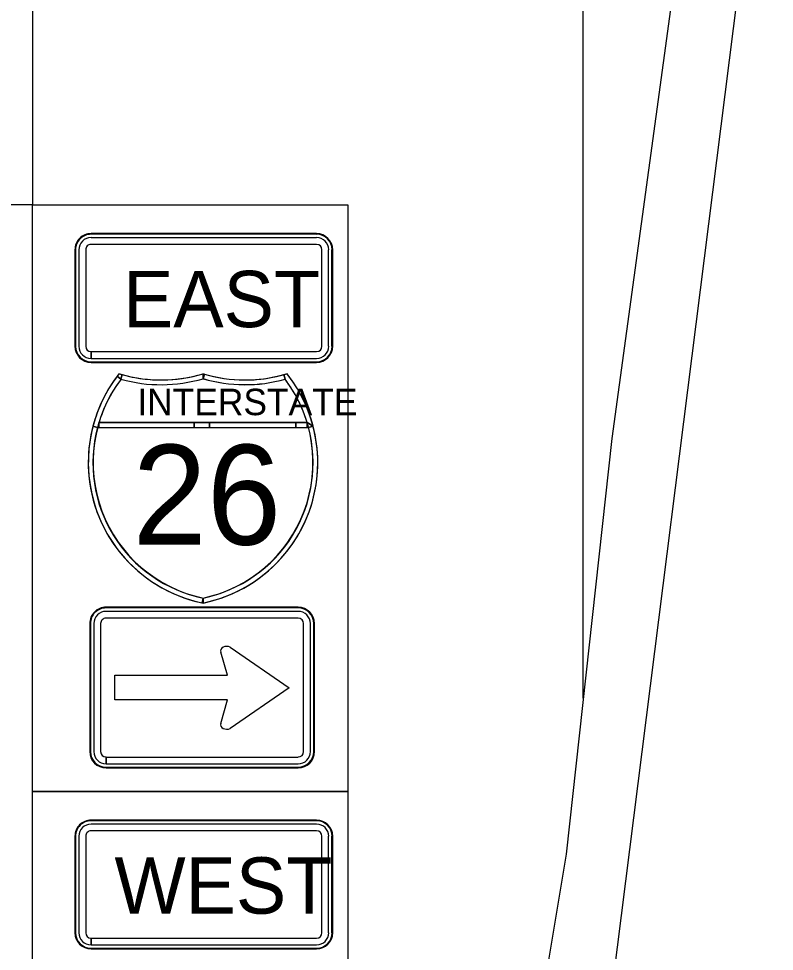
# Model space of a CAD drawing. Extents: x 886234 to 968767, y 455416 to 684046.
# Drawn here: x 914998 to 916171, y 501367 to 502816 of the extents above; entities that cross this region are included whole.
import ezdxf

# ---------------------------------------------------------------- set-up
doc = ezdxf.new("R2010")
doc.units = 0
for name, color, linetype in [('TC DEV SIGN BLACK 239', 7, 'Continuous'), ('TC DEV SIGN BLACK ZERO', 7, 'Continuous'), ('TC DEV SIGN WHITE', 7, 'Continuous'), ('TC LABEL TEXT', 7, 'Continuous')]:
    doc.layers.add(name, color=color, linetype=linetype)

msp = doc.modelspace()

# ---------------------------------------------------------------- linework, layer by layer
at = {"layer": 'TC DEV SIGN BLACK 239'}
for p, q in [((915460.2, 502475.8), (915110.1, 502475.8)), ((915091.4, 502457.1), (915091.4, 502307.1)), ((915101.8, 502457.1), (915101.8, 502307.1)), ((915460.2, 502465.4), (915110.1, 502465.4)), ((915468.5, 502307.1), (915468.5, 502457.1)), ((915478.9, 502307.1), (915478.9, 502457.1)), ((915110.1, 502288.3), (915110.1, 502298.8)), ((915110.2, 502298.8), (915460.2, 502298.8)), ((915110.2, 502298.8), (915110.2, 502288.3)), ((915110.2, 502288.3), (915460.2, 502288.3)), ((915431.6, 501895.4), (915133.4, 501895.4)), ((915431.6, 501884.8), (915133.4, 501884.8)), ((915114.4, 501876.4), (915114.4, 501677.6)), ((915125, 501876.4), (915125, 501677.6)), ((915440, 501677.6), (915440, 501876.4)), ((915450.6, 501677.6), (915450.6, 501876.4)), ((915326, 501839.7), (915417.7, 501776.6)), ((915322.1, 501796.1), (915311.7, 501832)), ((915147.1, 501757.8), (915147.1, 501796.1)), ((915147.1, 501796.1), (915322.1, 501796.1)), ((915417.7, 501776.6), (915326, 501713.5)), ((915322, 501757.8), (915147.1, 501757.8)), ((915311.7, 501721.1), (915322, 501757.8)), ((915133.4, 501658.6), (915133.4, 501669.1)), ((915133.5, 501669.1), (915431.6, 501669.1)), ((915133.5, 501669.1), (915133.5, 501658.6)), ((915133.5, 501658.6), (915431.6, 501658.6)), ((915460.2, 501564.9), (915110.1, 501564.9)), ((915091.4, 501546.1), (915091.4, 501396.1)), ((915101.8, 501546.1), (915101.8, 501396.1)), ((915460.2, 501554.4), (915110.1, 501554.4)), ((915468.5, 501396.1), (915468.5, 501546.1)), ((915478.9, 501396.1), (915478.9, 501546.1)), ((915110.1, 501377.4), (915110.1, 501387.8)), ((915110.2, 501387.8), (915460.2, 501387.8)), ((915110.2, 501387.8), (915110.2, 501377.4)), ((915110.2, 501377.4), (915460.2, 501377.4))]:
    msp.add_line(p, q, dxfattribs=at)
for centre, major_axis, ratio, start_param, end_param in [((915110.1, 502457.1), (18.8, 0), 0.999865, 1.570796, 3.141593), ((915460.2, 502457.1), (18.8, 0), 0.999865, 0, 1.570796), ((915110.1, 502457.1), (8.33, 0), 0.999865, 1.570796, 3.141593), ((915460.2, 502457.1), (8.33, 0), 0.999865, 0, 1.570796), ((915110.1, 502307.1), (18.8, 0), 0.999865, 3.141593, 4.712389), ((915110.1, 502307.1), (8.33, 0), 0.999865, 3.141593, 4.712389), ((915460.2, 502307.1), (18.8, 0), 0.999865, 4.712389, 6.283185), ((915460.2, 502307.1), (8.33, 0), 0.999865, 4.712389, 6.283185), ((915133.4, 501876.4), (19, 0), 0.999865, 1.570796, 3.141593), ((915431.6, 501876.4), (19, 0), 0.999865, 0, 1.570796), ((915133.4, 501876.4), (8.45, 0), 0.999865, 1.570796, 3.141593), ((915431.6, 501876.4), (8.45, 0), 0.999865, 0, 1.570796), ((915320.7, 501834.1), (9.44, 0), 0.720018, 0.96961, 3.452569), ((915320.7, 501719.1), (9.44, 0), 0.720018, 2.830617, 5.313577), ((915133.4, 501677.6), (19, 0), 0.999865, 3.141593, 4.712389), ((915133.4, 501677.6), (8.45, 0), 0.999865, 3.141593, 4.712389), ((915431.6, 501677.6), (19, 0), 0.999865, 4.712389, 6.283185), ((915431.6, 501677.6), (8.45, 0), 0.999865, 4.712389, 6.283185), ((915110.1, 501546.1), (18.8, 0), 0.999865, 1.570796, 3.141593), ((915460.2, 501546.1), (18.8, 0), 0.999865, 0, 1.570796), ((915110.1, 501546.1), (8.33, 0), 0.999865, 1.570796, 3.141593), ((915460.2, 501546.1), (8.33, 0), 0.999865, 0, 1.570796), ((915110.1, 501396.1), (18.8, 0), 0.999865, 3.141593, 4.712389), ((915110.1, 501396.1), (8.33, 0), 0.999865, 3.141593, 4.712389), ((915460.2, 501396.1), (18.8, 0), 0.999865, 4.712389, 6.283185), ((915460.2, 501396.1), (8.33, 0), 0.999865, 4.712389, 6.283185)]:
    msp.add_ellipse(centre, major_axis=major_axis, ratio=ratio, start_param=start_param, end_param=end_param, dxfattribs=at)
at = {"layer": 'TC DEV SIGN BLACK ZERO'}
for p, q in [((915460.2, 502482.1), (915110.1, 502482.1)), ((915110.1, 502481), (915110.1, 502481.1)), ((915460.2, 502481), (915110.1, 502481.1)), ((915460.2, 502481), (915460.2, 502481)), ((915085.1, 502457.1), (915085.1, 502307.1)), ((915086.1, 502457.1), (915086.1, 502307.1)), ((915086.1, 502457.1), (915086.2, 502457.1)), ((915484.1, 502457.1), (915484.1, 502457.1)), ((915484.1, 502307.1), (915484.1, 502457.1)), ((915485.2, 502307.1), (915485.2, 502457.1)), ((915086.2, 502307.1), (915086.1, 502307.1)), ((915484.1, 502307.1), (915484.1, 502307.1)), ((915110.1, 502282.1), (915110.1, 502283.1)), ((915110.1, 502283.1), (915110.1, 502283.1)), ((915110.1, 502283.1), (915460.2, 502283.1)), ((915110.1, 502283.1), (915110.1, 502282.1)), ((915460.2, 502283.1), (915460.2, 502283.1)), ((915110.1, 502282.1), (915460.2, 502282.1)), ((915156.6, 502256.1), (915158.6, 502263.2)), ((915284.1, 502256.9), (915283.9, 502264.6)), ((915284.1, 502257.4), (915283.9, 502264.6)), ((915409.3, 502263.2), (915411.3, 502256.1)), ((915122.4, 502188.6), (915445.5, 502188.6)), ((915270.3, 502188.6), (915122.4, 502188.6)), ((915293.8, 502188.6), (915270.3, 502188.6)), ((915428, 502188.6), (915293.8, 502188.6)), ((915445.5, 502188.6), (915428, 502188.6)), ((915454.7, 502183.1), (915445.5, 502188.6)), ((915447.4, 502181.7), (915445.5, 502181.2)), ((915120.3, 502181.2), (915447.6, 502181.2)), ((915120.3, 502181.2), (915122.4, 502181.2)), ((915122.4, 502181.2), (915270.3, 502181.2)), ((915270.3, 502181.2), (915293.8, 502181.2)), ((915293.8, 502181.2), (915428, 502181.2)), ((915428, 502181.2), (915445.5, 502181.2)), ((915445.5, 502181.2), (915447.6, 502181.2)), ((915105.8, 502127.6), (915105.8, 502125.4)), ((915462, 502125.3), (915462, 502127.7)), ((915431.6, 501901.7), (915133.4, 501901.7)), ((915133.4, 501900.7), (915133.4, 501900.7)), ((915431.6, 501900.7), (915133.4, 501900.7)), ((915431.6, 501900.7), (915431.6, 501900.7)), ((915108.1, 501876.4), (915108.1, 501677.6)), ((915109.1, 501876.4), (915109.1, 501677.6)), ((915109.1, 501876.4), (915109.1, 501876.4)), ((915455.9, 501876.4), (915455.9, 501876.4)), ((915455.9, 501677.6), (915455.9, 501876.4)), ((915456.9, 501677.6), (915456.9, 501876.4)), ((915109.1, 501677.6), (915109.1, 501677.6)), ((915455.9, 501677.6), (915455.9, 501677.6)), ((915133.4, 501652.2), (915133.4, 501653.3)), ((915133.4, 501653.3), (915133.4, 501653.3)), ((915133.4, 501653.3), (915431.6, 501653.3)), ((915133.4, 501653.3), (915133.4, 501652.2)), ((915133.4, 501652.2), (915431.6, 501652.2)), ((915431.6, 501653.3), (915431.6, 501653.3)), ((915460.2, 501571.1), (915110.1, 501571.1)), ((915110.1, 501570.1), (915110.1, 501570.1)), ((915460.2, 501570.1), (915110.1, 501570.1)), ((915460.2, 501570.1), (915460.2, 501570.1)), ((915085.1, 501546.1), (915085.1, 501396.1)), ((915086.1, 501546.1), (915086.1, 501396.1)), ((915086.1, 501546.1), (915086.2, 501546.1)), ((915484.1, 501546.1), (915484.1, 501546.1)), ((915484.1, 501396.1), (915484.1, 501546.1)), ((915485.2, 501396.1), (915485.2, 501546.1)), ((915086.2, 501396.1), (915086.1, 501396.1)), ((915484.1, 501396.1), (915484.1, 501396.1)), ((915110.1, 501371.1), (915110.1, 501372.2)), ((915110.1, 501372.2), (915110.1, 501372.2)), ((915110.1, 501372.2), (915460.2, 501372.2)), ((915110.1, 501372.2), (915110.1, 501371.1)), ((915110.1, 501371.1), (915460.2, 501371.1)), ((915460.2, 501372.2), (915460.2, 501372.2))]:
    msp.add_line(p, q, dxfattribs=at)
for points in [[(915150.6, 502260.5), (915156.6, 502256.1)], [(915156.6, 502256.1), (915150.6, 502260.5)], [(915153.8, 502264.6), (915153.8, 502264.6), (915153.8, 502264.6)], [(915158.6, 502263.2), (915156.6, 502256.1)], [(915283.9, 502256.9), (915284.1, 502257.4)], [(915284.1, 502264.5), (915284.1, 502257.4), (915286.2, 502263.9)], [(915286.2, 502263.9), (915284.1, 502256.9)], [(915411.3, 502256.1), (915409.3, 502263.2)], [(915414.1, 502264.6), (915414.1, 502264.6), (915414, 502264.6)], [(915113.1, 502183.1), (915120.3, 502181.2)], [(915120.3, 502181.2), (915113.1, 502183.1)], [(915122.4, 502188.6), (915122.4, 502181.2)], [(915122.4, 502181.2), (915122.4, 502188.6)], [(915270.3, 502181.2), (915270.3, 502188.6)], [(915270.3, 502188.6), (915270.3, 502181.2)], [(915293.8, 502188.6), (915293.8, 502181.2)], [(915293.8, 502181.2), (915293.8, 502188.6)], [(915428, 502181.2), (915428, 502188.6)], [(915428, 502188.6), (915428, 502181.2)], [(915445.5, 502188.6), (915454.7, 502183.1)], [(915445.5, 502181.2), (915445.5, 502188.6)], [(915445.5, 502188.6), (915445.5, 502181.2), (915447.4, 502181.7), (915445.5, 502188.6)], [(915447.6, 502181.2), (915447.4, 502181.7)], [(915454.7, 502183.1), (915447.6, 502181.2)], [(915447.6, 502181.2), (915454.7, 502183.1)], [(915282.4, 501908.7), (915283.9, 501915.9)], [(915283.9, 501915.9), (915283.9, 501908.4)]]:
    msp.add_lwpolyline(points, dxfattribs=at)
for centre, radius, start, end in [((915328.5, 502126.5), 222.7, 141.6693, 258.4631), ((915328.5, 502126.5), 222.7, 142.9968, 165.2769), ((915328.5, 502126.5), 215.2, 142.9968, 258.0595), ((915328.5, 502126.5), 215.2, 142.9968, 165.2769), ((915328.5, 502126.5), 222.7, 141.6709, 142.9968), ((915218.9, 502477.5), 222.7, 253.0062, 286.9901), ((915218.9, 502477.5), 222.7, 253.0099, 254.2907), ((915218.9, 502477.5), 230.1, 254.2907, 286.4259), ((915218.9, 502477.5), 230.1, 254.2907, 286.4259), ((915218.9, 502477.5), 222.7, 254.2907, 286.9893), ((915349, 502477.5), 222.7, 253.0099, 286.9938), ((915239.4, 502126.5), 222.7, 281.5369, 38.3307), ((915349, 502477.5), 230.1, 253.5741, 285.7093), ((915239.4, 502126.5), 215.2, 281.9405, 37.0032), ((915349, 502477.5), 222.7, 253.0588, 253.6206), ((915349.1, 502477.2), 229.7, 253.5731, 285.7093), ((915349, 502477.5), 222.7, 253.6206, 285.7093), ((915349, 502477.5), 222.7, 285.7093, 286.9901), ((915239.4, 502126.5), 215.2, 16.7759, 37.0032), ((915239.4, 502126.5), 222.7, 14.7231, 38.3291), ((915328.5, 502126.5), 222.7, 165.2769, 179.7177), ((915328.5, 502126.5), 215.2, 163.2241, 165.2769), ((915239.4, 502126.5), 215.2, 14.7231, 16.7759), ((915239.4, 502126.5), 222.7, 0.2997, 14.7231), ((915327.4, 502125.9), 214.4, 165.0438, 258.3001), ((915240.4, 502125.9), 214.4, 281.7196, 14.964), ((915328.5, 502126.5), 222.7, 180.2823, 258.0591), ((915239.4, 502126.5), 222.7, 281.537, 359.7003), ((915239.4, 502126.5), 215.2, 281.9405, 281.9604)]:
    msp.add_arc(centre, radius, start, end, dxfattribs=at)
for centre, major_axis, start_param, end_param in [((915110.1, 502457.1), (25, 0), 1.570796, 3.141593), ((915110.1, 502457.1), (24, 0), 1.570796, 3.141593), ((915460.2, 502457.1), (25, 0), 0, 1.570796), ((915460.2, 502457.1), (24, 0), 0, 1.570796), ((915110.1, 502307.1), (25, 0), 3.141593, 4.712389), ((915110.1, 502307.1), (24, 0), 3.141593, 4.712389), ((915460.2, 502307.1), (25, 0), 4.712389, 6.283185), ((915460.2, 502307.1), (24, 0), 4.712389, 6.283185), ((915133.4, 501876.4), (25.4, 0), 1.570796, 3.141593), ((915133.4, 501876.4), (24.3, 0), 1.570796, 3.141593), ((915431.6, 501876.4), (25.4, 0), 0, 1.570796), ((915431.6, 501876.4), (24.3, 0), 0, 1.570796), ((915133.4, 501677.6), (25.4, 0), 3.141593, 4.712389), ((915133.4, 501677.6), (24.3, 0), 3.141593, 4.712389), ((915431.6, 501677.6), (25.4, 0), 4.712389, 6.283185), ((915431.6, 501677.6), (24.3, 0), 4.712389, 6.283185), ((915110.1, 501546.1), (25, 0), 1.570796, 3.141593), ((915110.1, 501546.1), (24, 0), 1.570796, 3.141593), ((915460.2, 501546.1), (25, 0), 0, 1.570796), ((915460.2, 501546.1), (24, 0), 0, 1.570796), ((915110.1, 501396.1), (25, 0), 3.141593, 4.712389), ((915110.1, 501396.1), (24, 0), 3.141593, 4.712389), ((915460.2, 501396.1), (25, 0), 4.712389, 6.283185), ((915460.2, 501396.1), (24, 0), 4.712389, 6.283185)]:
    msp.add_ellipse(centre, major_axis=major_axis, ratio=0.999865, start_param=start_param, end_param=end_param, dxfattribs=at)
at = {"layer": 'TC DEV SIGN WHITE'}
for p, q in [((915460.2, 502482.1), (915110.1, 502482.1)), ((915085.1, 502457.1), (915085.1, 502307.1)), ((915485.2, 502307.1), (915485.2, 502457.1)), ((915110.1, 502282.1), (915460.2, 502282.1)), ((915283.9, 501908.4), (915283.9, 501915.9)), ((915431.6, 501901.7), (915133.4, 501901.7)), ((915108.1, 501876.4), (915108.1, 501677.6)), ((915456.9, 501677.6), (915456.9, 501876.4)), ((915133.4, 501652.2), (915431.6, 501652.2)), ((915460.2, 501571.1), (915110.1, 501571.1)), ((915085.1, 501546.1), (915085.1, 501396.1)), ((915485.2, 501396.1), (915485.2, 501546.1)), ((915110.1, 501371.1), (915460.2, 501371.1))]:
    msp.add_line(p, q, dxfattribs=at)
msp.add_lwpolyline([(915283.9, 501915.9), (915282.4, 501908.7), (915283.9, 501908.4)], dxfattribs=at)
for centre, start, end in [((915328.5, 502126.5), 258.458, 258.463), ((915239.4, 502126.5), 281.5369590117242, 281.53700435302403)]:
    msp.add_arc(centre, 222.7, start, end, dxfattribs=at)
for centre, major_axis, start_param, end_param in [((915110.1, 502457.1), (25, 0), 1.570796, 3.141593), ((915460.2, 502457.1), (25, 0), 0, 1.570796), ((915110.1, 502307.1), (25, 0), 3.141593, 4.712389), ((915460.2, 502307.1), (25, 0), 4.712389, 6.283185), ((915133.4, 501876.4), (25.4, 0), 1.570796, 3.141593), ((915431.6, 501876.4), (25.4, 0), 0, 1.570796), ((915133.4, 501677.6), (25.4, 0), 3.141593, 4.712389), ((915431.6, 501677.6), (25.4, 0), 4.712389, 6.283185), ((915110.1, 501546.1), (25, 0), 1.570796, 3.141593), ((915460.2, 501546.1), (25, 0), 0, 1.570796), ((915110.1, 501396.1), (25, 0), 3.141593, 4.712389), ((915460.2, 501396.1), (25, 0), 4.712389, 6.283185)]:
    msp.add_ellipse(centre, major_axis=major_axis, ratio=0.999865, start_param=start_param, end_param=end_param, dxfattribs=at)
at = {"layer": 'TC LABEL TEXT'}
for points in [[(914529.3, 503437.6), (915019.1, 503437.6), (915019.1, 502526.6), (914529.3, 502526.6)], [(915019.1, 502526.6), (915508.8, 502526.6), (915508.8, 501615.6), (915019.1, 501615.6)], [(915019.1, 501615.6), (915508.8, 501615.6), (915508.8, 500704.7), (915019.1, 500704.7)]]:
    msp.add_lwpolyline(points, close=True, dxfattribs=at)
for points in [[(915874.2, 501760.6), (915874.2, 503013), (915874.2, 503181), (915874.2, 503402.2)], [(916068.7, 503296), (916043.5, 503081.2), (915918.4, 502163.8), (915847.6, 501518.3), (915794.8, 501201.3), (915771.4, 501007.6), (915665.8, 500455.8), (915564.8, 500147), (915378.3, 499663.4)], [(914514.9, 497965.9), (914613.1, 498228.3), (914701.8, 498403.8), (914803.7, 498581.2), (914913.1, 498751), (915202.3, 499146.9), (915425.3, 499534.3), (915630.6, 499998), (915753.8, 500367.8), (915818.3, 500649.5), (915888.7, 501066.3), (916133.3, 503006.5), (916170.7, 503246.7)]]:
    msp.add_lwpolyline(points, dxfattribs=at)

# ---------------------------------------------------------------- texts
at = {"layer": 'TC DEV SIGN BLACK 239'}
for s, p in [('EAST', (915159.8, 502336.8)), ('WEST', (915146.5, 501425.8))]:
    msp.add_text(s, height=87.5, rotation=360, dxfattribs=at).set_placement(p)
at = {"layer": 'TC DEV SIGN BLACK ZERO'}
for s, height, p in [('INTERSTATE', 41.06, (915181.9, 502200.1)), ('26', 155.13, (915174.5, 501999))]:
    msp.add_text(s, height=height, rotation=360, dxfattribs=at).set_placement(p)

doc.saveas('drawing.dxf')
